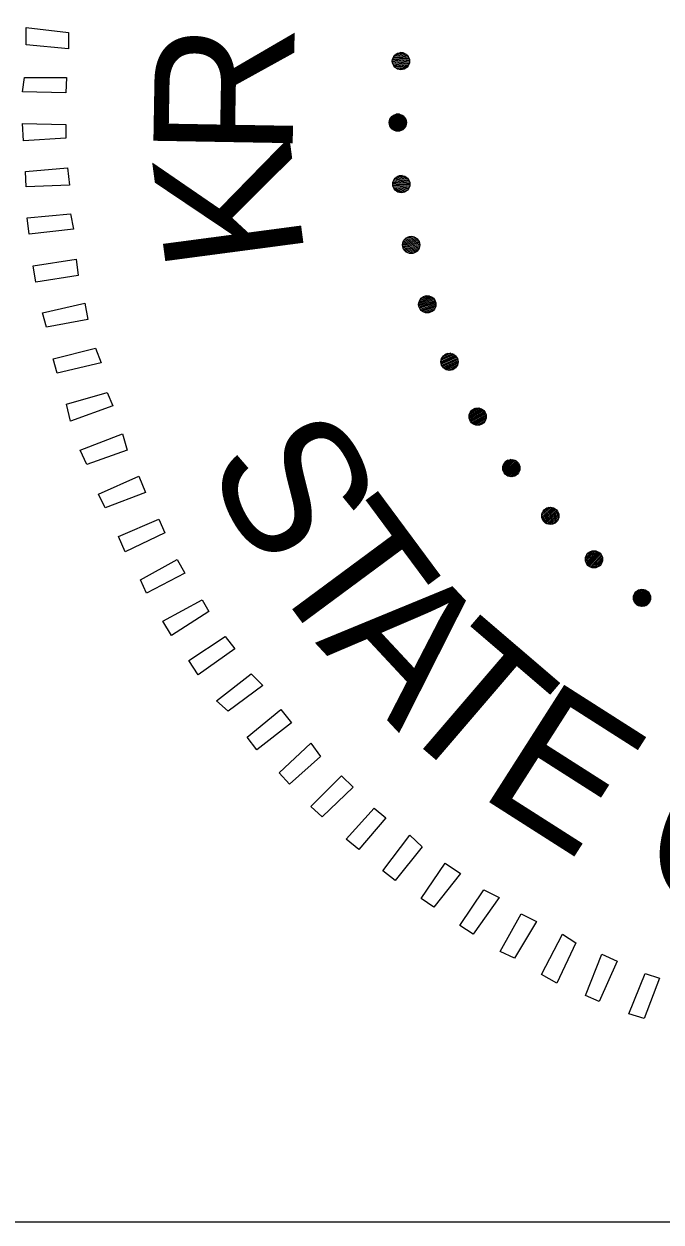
# Model space of a CAD drawing. Extents: x 1577619 to 1828281, y 483481 to 598136.
# Drawn here: x 1707854 to 1709180, y 511185 to 513680 of the extents above; entities that cross this region are included whole.
import ezdxf

# ---------------------------------------------------------------- set-up
doc = ezdxf.new("R2010")
doc.units = 0
doc.layers.add('DESIGN - SHEET - Linework', color=7, linetype='Continuous')
doc.layers.add('Volkert Engineer Seal', color=7, linetype='Continuous')

msp = doc.modelspace()

# ---------------------------------------------------------------- linework, layer by layer
at = {"layer": 'DESIGN - SHEET - Linework'}
msp.add_lwpolyline([(1712904.8, 511184.6), (1706804.8, 511184.6), (1706804.8, 516184.6), (1712904.8, 516184.6)], close=True, dxfattribs=at)
at = {"layer": 'Volkert Engineer Seal'}
for p, q in [((1708656.4, 513602.8), (1708621.1, 513606.5)), ((1708656.2, 513605.4), (1708621.8, 513609)), ((1708655.5, 513608), (1708623, 513611.4)), ((1708654.4, 513610.6), (1708624.7, 513613.8)), ((1708652.6, 513613.4), (1708627, 513616.1)), ((1708649.8, 513616.2), (1708630.4, 513618.3)), ((1708643.9, 513619.4), (1708636.8, 513620.2)), ((1708656.3, 513600.2), (1708620.6, 513604)), ((1708655.9, 513597.7), (1708620.6, 513601.4)), ((1708655, 513595.3), (1708620.9, 513598.8)), ((1708653.7, 513592.8), (1708621.6, 513596.2)), ((1708652, 513590.5), (1708622.8, 513593.5)), ((1708649.6, 513588.2), (1708624.7, 513590.8)), ((1708646, 513586), (1708627.8, 513587.9)), ((1708648.5, 513481.6), (1708615.8, 513481.6)), ((1708647.1, 513484.2), (1708617.3, 513484.2)), ((1708645, 513486.7), (1708619.3, 513486.7)), ((1708641.9, 513489.2), (1708622.4, 513489.2)), ((1708635.7, 513491.8), (1708628.6, 513491.8)), ((1708650.1, 513474), (1708614.2, 513474)), ((1708650, 513476.5), (1708614.4, 513476.5)), ((1708649.9, 513471.5), (1708614.4, 513471.5)), ((1708649.4, 513479.1), (1708614.9, 513479.1)), ((1708649.3, 513468.9), (1708615, 513468.9)), ((1708648.3, 513466.4), (1708616, 513466.4)), ((1708646.8, 513463.8), (1708617.5, 513463.8)), ((1708644.7, 513461.3), (1708619.7, 513461.3)), ((1708641.3, 513458.8), (1708623, 513458.8)), ((1708654.7, 513355.2), (1708622.2, 513351.8)), ((1708653.1, 513357.6), (1708623.4, 513354.5)), ((1708650.8, 513359.9), (1708625.2, 513357.2)), ((1708647.4, 513362.1), (1708628, 513360.1)), ((1708641, 513364), (1708633.9, 513363.2)), ((1708656.7, 513350.3), (1708621.3, 513346.6)), ((1708657.1, 513347.8), (1708621.4, 513344.1)), ((1708655.9, 513352.8), (1708621.6, 513349.2)), ((1708657.2, 513345.3), (1708621.9, 513341.6)), ((1708656.9, 513342.7), (1708622.8, 513339.1)), ((1708656.1, 513340.1), (1708624, 513336.7)), ((1708654.9, 513337.4), (1708625.8, 513334.3)), ((1708653, 513334.6), (1708628.2, 513332)), ((1708650, 513331.7), (1708631.8, 513329.8)), ((1708674.1, 513230.2), (1708642.2, 513223.4)), ((1708672.2, 513232.4), (1708643, 513226.2)), ((1708669.7, 513234.4), (1708644.5, 513229.1)), ((1708666.1, 513236.3), (1708647, 513232.2)), ((1708659.5, 513237.4), (1708652.6, 513236)), ((1708675.6, 513227.9), (1708641.8, 513220.7)), ((1708676.6, 513225.5), (1708641.8, 513218.1)), ((1708677.3, 513223.1), (1708642.2, 513215.6)), ((1708677.6, 513220.5), (1708642.9, 513213.2)), ((1708677.6, 513217.9), (1708644, 513210.8)), ((1708677.1, 513215.2), (1708645.5, 513208.5)), ((1708676.2, 513212.4), (1708647.5, 513206.3)), ((1708674.6, 513209.5), (1708650.2, 513204.3)), ((1708671.9, 513206.3), (1708654, 513202.5)), ((1708708.2, 513105.7), (1708675.3, 513095)), ((1708706.5, 513107.8), (1708675.4, 513097.7)), ((1708704.4, 513109.8), (1708676, 513100.6)), ((1708701.6, 513111.6), (1708677.2, 513103.6)), ((1708697.9, 513113), (1708679.3, 513107)), ((1708691.2, 513113.5), (1708684.5, 513111.3)), ((1708709.5, 513103.4), (1708675.6, 513092.5)), ((1708710.4, 513101.1), (1708676.3, 513090)), ((1708711, 513098.6), (1708677.3, 513087.6)), ((1708711.2, 513096), (1708678.6, 513085.4)), ((1708711, 513093.3), (1708680.3, 513083.3)), ((1708710.4, 513090.4), (1708682.5, 513081.3)), ((1708709.1, 513087.3), (1708685.4, 513079.6)), ((1708706.7, 513083.9), (1708689.3, 513078.2)), ((1708751.5, 512989.5), (1708721.7, 512976.3)), ((1708753.4, 512987.6), (1708721.8, 512973.6)), ((1708749.2, 512991.3), (1708721.9, 512979.2)), ((1708754.9, 512985.5), (1708722.4, 512971)), ((1708746.3, 512992.8), (1708722.8, 512982.3)), ((1708756.1, 512983.2), (1708723.3, 512968.6)), ((1708742.4, 512993.8), (1708724.5, 512985.9)), ((1708756.9, 512980.8), (1708724.5, 512966.4)), ((1708735.7, 512993.6), (1708729.2, 512990.7)), ((1708757.4, 512978.3), (1708726.1, 512964.3)), ((1708757.5, 512975.6), (1708728, 512962.4)), ((1708757.2, 512972.6), (1708730.4, 512960.7)), ((1708756.2, 512969.4), (1708733.4, 512959.3)), ((1708754.2, 512965.7), (1708737.5, 512958.3)), ((1708806.1, 512878.1), (1708780.3, 512863.2)), ((1708808.6, 512876.6), (1708780.3, 512860.3)), ((1708803, 512879.3), (1708780.8, 512866.4)), ((1708810.7, 512874.9), (1708780.8, 512857.6)), ((1708812.4, 512872.9), (1708781.6, 512855.1)), ((1708799.1, 512879.9), (1708782.2, 512870.2)), ((1708813.8, 512870.8), (1708782.7, 512852.9)), ((1708814.9, 512868.5), (1708784.2, 512850.8)), ((1708815.6, 512866), (1708785.9, 512848.9)), ((1708792.4, 512879), (1708786.3, 512875.5)), ((1708816.1, 512863.3), (1708788.1, 512847.2)), ((1708816, 512860.4), (1708790.6, 512845.7)), ((1708815.4, 512857.1), (1708793.8, 512844.6)), ((1708813.8, 512853.2), (1708797.9, 512844.1)), ((1708874.5, 512771.5), (1708850.4, 512753.9)), ((1708871.4, 512772.3), (1708850.6, 512757.2)), ((1708877.2, 512770.3), (1708850.8, 512751.1)), ((1708879.4, 512768.8), (1708851.5, 512748.5)), ((1708867.4, 512772.6), (1708851.6, 512761.1)), ((1708881.3, 512767), (1708852.6, 512746.1)), ((1708883, 512765), (1708853.9, 512744)), ((1708860.9, 512771), (1708855.1, 512766.8)), ((1708884.3, 512762.9), (1708855.6, 512742)), ((1708885.3, 512760.5), (1708857.6, 512740.3)), ((1708886, 512757.8), (1708859.9, 512738.8)), ((1708886.3, 512754.9), (1708862.6, 512737.7)), ((1708886, 512751.6), (1708865.8, 512736.9)), ((1708884.8, 512747.5), (1708870, 512736.8)), ((1708950.5, 512673.1), (1708931.4, 512655.9)), ((1708953.8, 512672.6), (1708931.6, 512652.6)), ((1708946.5, 512672.9), (1708932, 512659.9)), ((1708956.5, 512671.7), (1708932.2, 512649.8)), ((1708958.9, 512670.4), (1708933.3, 512647.3)), ((1708961, 512668.9), (1708934.6, 512645.1)), ((1708940.2, 512670.7), (1708934.9, 512665.9)), ((1708962.8, 512667.1), (1708936.1, 512643.1)), ((1708964.4, 512665), (1708938, 512641.3)), ((1708965.6, 512662.8), (1708940.1, 512639.8)), ((1708966.6, 512660.2), (1708942.6, 512638.6)), ((1708967.2, 512657.3), (1708945.4, 512637.7)), ((1708967.3, 512654), (1708948.7, 512637.3)), ((1708966.5, 512649.9), (1708952.9, 512637.6)), ((1709039.6, 512582.7), (1709022.4, 512563.6)), ((1709035.7, 512582.1), (1709022.6, 512567.6)), ((1709042.9, 512582.5), (1709022.9, 512560.4)), ((1709045.7, 512581.9), (1709023.9, 512557.6)), ((1709029.6, 512579.2), (1709024.9, 512573.9)), ((1709048.2, 512580.9), (1709025.1, 512555.2)), ((1709050.5, 512579.6), (1709026.7, 512553.1)), ((1709052.5, 512578), (1709028.5, 512551.3)), ((1709054.2, 512576.1), (1709030.5, 512549.8)), ((1709055.7, 512574), (1709032.8, 512548.5)), ((1709056.9, 512571.6), (1709035.3, 512547.6)), ((1709057.8, 512568.8), (1709038.2, 512547)), ((1709058.2, 512565.4), (1709041.5, 512546.9)), ((1709057.9, 512561.3), (1709045.7, 512547.7)), ((1709133.8, 512501.1), (1709122.3, 512485.3)), ((1709137.7, 512502.1), (1709122.6, 512481.3)), ((1709140.9, 512502.3), (1709123.4, 512478.2)), ((1709128.1, 512497.6), (1709123.9, 512491.8)), ((1709143.8, 512502), (1709124.6, 512475.5)), ((1709146.4, 512501.2), (1709126.1, 512473.3)), ((1709148.8, 512500.1), (1709127.9, 512471.4)), ((1709150.9, 512498.8), (1709129.8, 512469.7)), ((1709152.9, 512497.1), (1709132, 512468.4)), ((1709154.6, 512495.1), (1709134.4, 512467.4)), ((1709156, 512492.8), (1709137.1, 512466.7)), ((1709157.2, 512490.1), (1709140, 512466.4)), ((1709158, 512486.9), (1709143.3, 512466.7)), ((1709158.1, 512482.7), (1709147.3, 512467.9))]:
    msp.add_line(p, q, dxfattribs=at)
for points in [[(1707946.8, 513628.2), (1707858.8, 513636.2), (1707858.8, 513672.2), (1707946.8, 513662.2)], [(1707940.8, 513536.2), (1707850.8, 513538.2), (1707854.8, 513568.2), (1707942.8, 513568.2)], [(1707940.8, 513442.2), (1707852.8, 513436.2), (1707850.8, 513472.2), (1707940.8, 513470.2)], [(1707948.8, 513344.2), (1707858.8, 513340.2), (1707856.8, 513372.2), (1707944.8, 513380.2)], [(1707956.8, 513252.2), (1707864.8, 513242.2), (1707860.8, 513276.2), (1707950.8, 513284.2)], [(1707966.8, 513156.2), (1707878.8, 513142.2), (1707872.8, 513176.2), (1707962.8, 513190.2)], [(1707986.8, 513064.2), (1707900.8, 513048.2), (1707892.8, 513078.2), (1707980.8, 513098.2)], [(1708014.8, 512974.2), (1707922.8, 512952.2), (1707914.8, 512982.2), (1708002.8, 513004.2)], [(1708038.8, 512884.2), (1707950.8, 512852.2), (1707942.8, 512888.2), (1708026.8, 512912.2)], [(1708068.8, 512792.2), (1707984.8, 512762.2), (1707970.8, 512792.2), (1708058.8, 512826.2)], [(1708106.8, 512704.2), (1708022.8, 512672.2), (1708008.8, 512700.2), (1708092.8, 512738.2)], [(1708146.8, 512620.2), (1708064.8, 512580.2), (1708050.8, 512612.2), (1708134.8, 512648.2)], [(1708188.8, 512536.2), (1708108.8, 512494.2), (1708096.8, 512522.2), (1708172.8, 512564.2)], [(1708238.8, 512456.2), (1708160.8, 512406.2), (1708142.8, 512436.2), (1708224.8, 512480.2)], [(1708292.8, 512378.2), (1708216.8, 512324.2), (1708196.8, 512354.2), (1708272.8, 512404.2)], [(1708350.8, 512302.2), (1708278.8, 512248.2), (1708254.8, 512270.2), (1708326.8, 512326.2)], [(1708410.8, 512224.2), (1708338.8, 512168.2), (1708318.8, 512194.2), (1708388.8, 512252.2)], [(1708470.8, 512154.2), (1708406.8, 512096.2), (1708384.8, 512120.2), (1708450.8, 512182.2)], [(1708538.8, 512090.2), (1708474.8, 512028.2), (1708450.8, 512050.2), (1708514.8, 512114.2)], [(1708606.8, 512026.2), (1708550.8, 511960.2), (1708524.8, 511982.2), (1708582.8, 512046.2)], [(1708682.8, 511966.2), (1708626.8, 511896.2), (1708600.8, 511916.2), (1708656.8, 511990.2)], [(1708762.8, 511910.2), (1708706.8, 511840.2), (1708680.8, 511858.2), (1708730.8, 511932.2)], [(1708842.8, 511860.2), (1708788.8, 511784.2), (1708760.8, 511802.2), (1708810.8, 511876.2)], [(1708920.8, 511810.2), (1708874.8, 511734.2), (1708844.8, 511748.2), (1708888.8, 511826.2)], [(1709002.8, 511766.2), (1708962.8, 511682.2), (1708930.8, 511700.2), (1708974.8, 511784.2)], [(1709088.8, 511728.2), (1709050.8, 511644.2), (1709022.8, 511656.2), (1709056.8, 511742.2)], [(1709176.8, 511692.2), (1709144.8, 511608.2), (1709112.8, 511618.2), (1709146.8, 511702.2)]]:
    msp.add_lwpolyline(points, close=True, dxfattribs=at)
for centre in [(1708638.5, 513602.3), (1708632.2, 513474.2), (1708639.3, 513346.1), (1708659.7, 513219.5), (1708693.3, 513095.7), (1708739.6, 512976.1), (1708798.2, 512862), (1708868.3, 512754.7), (1708949.4, 512655.2), (1709040.3, 512564.8), (1709140.2, 512484.4)]:
    msp.add_circle(centre, 17.9, dxfattribs=at)

# ---------------------------------------------------------------- texts
for s, rotation, p in [('R', 88.9967, (1708412.7, 513399.6)), ('K', 97.5568, (1708439.7, 513192.5)), ('S', 298.4662, (1708228.1, 512764.3)), ('T', 306.5237, (1708352.5, 512541.4)), ('A', 312.9612, (1708459, 512391.4)), ('T', 319.3987, (1708608.3, 512235.3)), ('E', 327.4561, (1708795.5, 512076)), ('O', 340.3314, (1709123.2, 511886.2))]:
    msp.add_text(s, height=290, rotation=rotation, dxfattribs=at).set_placement(p)

doc.saveas('drawing.dxf')
